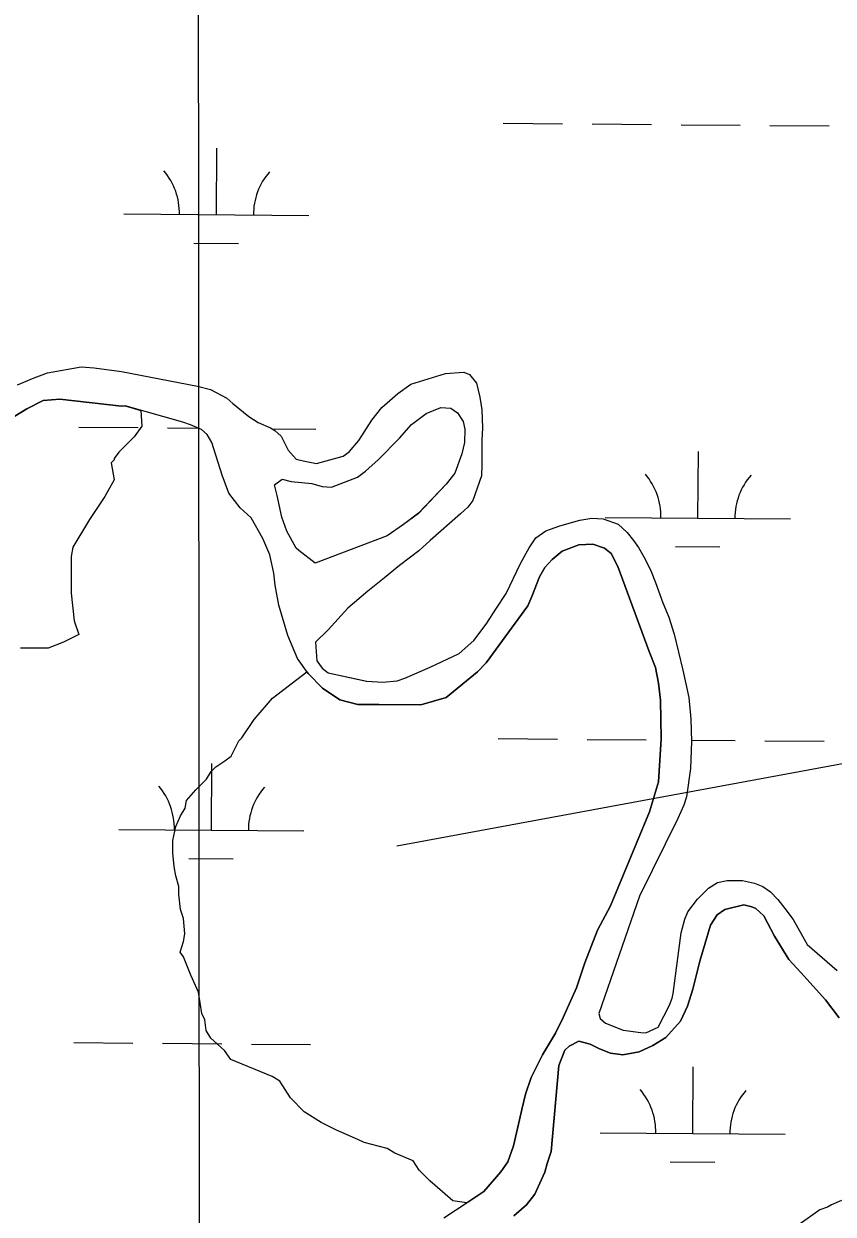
# Model space of a CAD drawing. Extents: x 3271442 to 3309282, y 752266 to 777610.
# Drawn here: x 3301711 to 3302148, y 768626 to 769269 of the extents above; entities that cross this region are included whole.
import ezdxf

# ---------------------------------------------------------------- set-up
doc = ezdxf.new("R2010")
doc.units = 0
for name, color, linetype in [('V-GRID-MAJR', 7, 'Continuous'), ('V-SITE-VEGE', 7, 'Continuous'), ('V-TOPO-SHOR', 7, 'Continuous'), ('V-WETL-SWMP', 7, 'Continuous')]:
    doc.layers.add(name, color=color, linetype=linetype)

msp = doc.modelspace()

# ---------------------------------------------------------------- linework, layer by layer
at = {"layer": 'V-GRID-MAJR'}
msp.add_spline([(3301812.03, 757649.29), (3301808.5, 763709.27), (3301804.98, 769771.2), (3301801.45, 775833.16), (3301801.45, 775835.06)], degree=3, dxfattribs=at)
at = {"layer": 'V-SITE-VEGE'}
for p, q in [((3301723.62, 769080.59), (3301741.94, 769083.82)), ((3301741.94, 769083.82), (3301748.96, 769083.43)), ((3301748.96, 769083.43), (3301763.64, 769081.33)), ((3301763.64, 769081.33), (3301804.69, 769073.36)), ((3301938.66, 769080.24), (3301948.54, 769081.01)), ((3301948.54, 769081.01), (3301951.66, 769079.7)), ((3301707.5, 769074.11), (3301716.47, 769078)), ((3301716.47, 769078), (3301723.62, 769080.59)), ((3301912.92, 769069.48), (3301919.94, 769074.54)), ((3301919.94, 769074.54), (3301938.66, 769080.24)), ((3301951.66, 769079.7), (3301955.42, 769075.02)), ((3301955.42, 769075.02), (3301957.23, 769067.48)), ((3301804.69, 769073.36), (3301811.71, 769071.66)), ((3301811.71, 769071.66), (3301820.54, 769066.98)), ((3301904.34, 769061.95), (3301912.92, 769069.48)), ((3301820.54, 769066.98), (3301823.78, 769063.99)), ((3301823.78, 769063.99), (3301832.48, 769057.09)), ((3301899, 769055.07), (3301904.34, 769061.95)), ((3301957.23, 769067.48), (3301958.39, 769060.6)), ((3301832.48, 769057.09), (3301837.54, 769053.84)), ((3301958.39, 769060.6), (3301958.64, 769050.98)), ((3301837.54, 769053.84), (3301844.17, 769050.84)), ((3301844.17, 769050.84), (3301846.5, 769049.54)), ((3301846.5, 769049.54), (3301849.88, 769046.42)), ((3301891.98, 769044.04), (3301899, 769055.07)), ((3301958.64, 769050.98), (3301958.37, 769044.22)), ((3301849.88, 769046.42), (3301853.64, 769038.88)), ((3301886.64, 769037.93), (3301891.98, 769044.04)), ((3301958.37, 769044.22), (3301958.36, 769030.84)), ((3301853.64, 769038.88), (3301858.05, 769034.07)), ((3301883.52, 769035.6), (3301886.64, 769037.93)), ((3301858.05, 769034.07), (3301861.82, 769033.02)), ((3301861.82, 769033.02), (3301869.09, 769031.58)), ((3301869.09, 769031.58), (3301883.52, 769035.6)), ((3301958.36, 769030.84), (3301958.09, 769024.99)), ((3301958.09, 769024.99), (3301953.53, 769011.61)), ((3301953.53, 769011.61), (3301950.8, 769008.11)), ((3301946.77, 769004.35), (3301930.38, 768990.07)), ((3301950.8, 769008.11), (3301946.77, 769004.35)), ((3301992.89, 768995.2), (3302000.55, 768997.92)), ((3302000.55, 768997.92), (3302011.34, 769001.03)), ((3302011.34, 769001.03), (3302017.84, 769002.06)), ((3302017.84, 769002.06), (3302023.95, 769001.8)), ((3302023.95, 769001.8), (3302032, 768998.93)), ((3302032, 768998.93), (3302036.93, 768994.38)), ((3301983.91, 768986.11), (3301987.55, 768991.44)), ((3301987.55, 768991.44), (3301992.89, 768995.2)), ((3302036.93, 768994.38), (3302040.31, 768990.08)), ((3301930.38, 768990.07), (3301924.27, 768984.36)), ((3301979.22, 768977.67), (3301983.91, 768986.11)), ((3302040.31, 768990.08), (3302043.03, 768986.18)), ((3302043.03, 768986.18), (3302046.66, 768979.94)), ((3301924.27, 768984.36), (3301913.86, 768976.57)), ((3302046.66, 768979.94), (3302049.9, 768973.18)), ((3301913.86, 768976.57), (3301905.8, 768969.83)), ((3301971.41, 768961.31), (3301979.22, 768977.67)), ((3302049.9, 768973.18), (3302052.24, 768967.33)), ((3301905.8, 768969.83), (3301896.7, 768962.69)), ((3302052.24, 768967.33), (3302056.12, 768956.28)), ((3301896.7, 768962.69), (3301886.03, 768953.48)), ((3301966.33, 768953.39), (3301971.41, 768961.31)), ((3301886.03, 768953.48), (3301875.24, 768941.66)), ((3301960.61, 768944.82), (3301966.33, 768953.39)), ((3302056.12, 768956.28), (3302059.36, 768948.62)), ((3302059.36, 768948.62), (3302062.34, 768939.38)), ((3301875.24, 768941.66), (3301868.47, 768935.04)), ((3301954.1, 768935.99), (3301960.61, 768944.82)), ((3302062.34, 768939.38), (3302067, 768919.89)), ((3301868.47, 768935.04), (3301869.24, 768925.04)), ((3301946.17, 768928.98), (3301954.1, 768935.99)), ((3301930.44, 768921.59), (3301946.17, 768928.98)), ((3301869.24, 768925.04), (3301872.1, 768921.01)), ((3301872.1, 768921.01), (3301875.34, 768918.4)), ((3301916.66, 768915.63), (3301930.44, 768921.59)), ((3301875.34, 768918.4), (3301896.12, 768913.96)), ((3301896.12, 768913.96), (3301904.83, 768913.44)), ((3301904.83, 768913.44), (3301912.63, 768914.08)), ((3301912.63, 768914.08), (3301916.66, 768915.63)), ((3302067, 768919.89), (3302070.1, 768905.07)), ((3302070.1, 768905.07), (3302071.26, 768893.51)), ((3302071.26, 768893.51), (3302071.64, 768881.42)), ((3302071.64, 768881.42), (3302071.1, 768866.74)), ((3302071.1, 768866.74), (3302069, 768851.41)), ((3302069, 768851.41), (3302067.57, 768846.99)), ((3302067.57, 768846.99), (3302064.31, 768839.72)), ((3302064.31, 768839.72), (3302043.61, 768797.78)), ((3302080.78, 768802.15), (3302085.59, 768805.14)), ((3302085.59, 768805.14), (3302090.92, 768806.17)), ((3302090.92, 768806.17), (3302099.1, 768806.16)), ((3302099.1, 768806.16), (3302105.6, 768804.73)), ((3302105.6, 768804.73), (3302110.14, 768802.9)), ((3302043.61, 768797.78), (3302021.59, 768734.39)), ((3302074.92, 768796.18), (3302080.78, 768802.15)), ((3302110.14, 768802.9), (3302114.3, 768800.04)), ((3302114.3, 768800.04), (3302118.19, 768795.88)), ((3302069.59, 768789.3), (3302074.92, 768796.18)), ((3302118.19, 768795.88), (3302122.08, 768791.07)), ((3302066.07, 768777.87), (3302068.03, 768785.27)), ((3302068.03, 768785.27), (3302069.59, 768789.3)), ((3302122.08, 768791.07), (3302126.5, 768785.08)), ((3302126.5, 768785.08), (3302134.15, 768771.56)), ((3302061.75, 768745.13), (3302066.07, 768777.87)), ((3302134.15, 768771.56), (3302150.38, 768757.51)), ((3302059.66, 768738.77), (3302061.23, 768742.53)), ((3302061.23, 768742.53), (3302061.75, 768745.13)), ((3302021.59, 768734.39), (3302022.36, 768731.66)), ((3302053.67, 768726.95), (3302059.66, 768738.77)), ((3302022.36, 768731.66), (3302025.08, 768729.06)), ((3302025.08, 768729.06), (3302034.7, 768725.28)), ((3302034.7, 768725.28), (3302044.18, 768723.97)), ((3302044.18, 768723.97), (3302047.04, 768723.84)), ((3302047.04, 768723.84), (3302053.67, 768726.95))]:
    msp.add_line(p, q, dxfattribs=at)
for points in [[(3301702.72, 769055.32), (3301712.6, 769061.2), (3301721.36, 769065.65), (3301730.28, 769066.44), (3301763.71, 769062.58), (3301765.62, 769062.74), (3301774.03, 769060.37), (3301774.66, 769051.81), (3301770.5, 769046.02), (3301762.21, 769037.74), (3301759.73, 769034.43), (3301759.73, 769033.6), (3301758.07, 769031.95), (3301759.72, 769022.84), (3301754.74, 769013.73), (3301746.44, 769001.32), (3301737.31, 768986.42), (3301736.48, 768981.45), (3301736.48, 768978.14), (3301736.48, 768977.31), (3301736.46, 768961.57), (3301738.1, 768946.67), (3301740.58, 768939.21), (3301732.29, 768935.08), (3301724, 768931.77), (3301720.69, 768931.78), (3301714.9, 768931.78), (3301709.1, 768931.79)], [(3301975.67, 768624.94), (3301982.52, 768630.83), (3301986.99, 768636.72), (3301992.41, 768648.65), (3301993.69, 768653.27), (3301995.77, 768659.8), (3301999.96, 768706.29), (3302003.15, 768714.57), (3302005.54, 768716.63), (3302010.8, 768719.33), (3302016.85, 768717.73), (3302021.94, 768715.18), (3302027.83, 768712.95), (3302034.52, 768711.98), (3302043.27, 768713.57), (3302050.77, 768717.06), (3302057.78, 768721.35), (3302065.75, 768730.1), (3302069.42, 768738.38), (3302072.29, 768747.45), (3302076.13, 768762.57), (3302081.88, 768781.99), (3302085.55, 768787.72), (3302089.7, 768790.59), (3302099.89, 768793.12), (3302104.19, 768792), (3302106.42, 768791.05), (3302110.71, 768787.06), (3302116.43, 768776.07), (3302124.22, 768763.48), (3302130.74, 768756.47), (3302144.1, 768741.64), (3302151.42, 768731.92)], [(3302152.6, 768633.17), (3302147.24, 768630.94), (3302145.01, 768629.61), (3302140.99, 768628.27), (3302130.27, 768620.7)]]:
    msp.add_lwpolyline(points, dxfattribs=at)
for points in [[(3301868.24, 768977.78), (3301859.41, 768984.62), (3301858.01, 768985.86), (3301852.91, 768995.01), (3301850.28, 769002.62), (3301847.81, 769014.4), (3301846.26, 769020.14), (3301850.45, 769023.24), (3301855.42, 769021.99), (3301866.42, 769020.9), (3301872.16, 769019.18), (3301877.12, 769018.87), (3301891.24, 769024.28), (3301895.43, 769027.53), (3301902.57, 769033.73), (3301913.9, 769045.35), (3301920.43, 769052.79), (3301928.19, 769058.67), (3301936.25, 769061.92), (3301941.53, 769061.6), (3301945.25, 769058.96), (3301948.19, 769054.31), (3301949.11, 769050.12), (3301948.95, 769042.99), (3301947.55, 769036.94), (3301943.81, 769026.4), (3301939.16, 769020.51), (3301924.1, 769004.7), (3301916.03, 768998.67), (3301907.18, 768992.47)], [(3301950.21, 768631.95), (3301942.71, 768633.08), (3301930.3, 768643.86), (3301924.51, 768649.67), (3301921.2, 768654.64), (3301911.27, 768658.79), (3301907.13, 768661.28), (3301894.71, 768664.61), (3301891.4, 768666.27), (3301879.81, 768671.25), (3301871.53, 768675.4), (3301862.43, 768681.2), (3301854.98, 768688.67), (3301849.19, 768697.78), (3301845.06, 768700.27), (3301822.71, 768709.41), (3301819.4, 768714.38), (3301811.95, 768721.01), (3301809.47, 768725.16), (3301808.65, 768730.95), (3301806.99, 768734.27), (3301805.35, 768745.86), (3301801.22, 768754.98), (3301797.09, 768764.92), (3301795.43, 768767.41), (3301797.1, 768773.2), (3301797.93, 768777.34), (3301797.11, 768785.63), (3301795.46, 768790.6), (3301794.64, 768798.88), (3301794.64, 768803.02), (3301792.99, 768808.82), (3301792.17, 768813.79), (3301791.35, 768821.25), (3301791.36, 768827.87), (3301793.02, 768835.33), (3301795.51, 768841.12), (3301798, 768845.26), (3301798.83, 768849.4), (3301803.81, 768855.19), (3301809.61, 768860.98), (3301812.1, 768865.12), (3301814.59, 768867.6), (3301819.56, 768870.91), (3301822.88, 768873.39), (3301827.03, 768881.67), (3301828.69, 768883.32), (3301835.32, 768893.26), (3301845.27, 768904.84), (3301863.85, 768919), (3301864.52, 768918.05), (3301872.31, 768910.24), (3301881.7, 768903.86), (3301891.41, 768901.3), (3301902.71, 768901.45), (3301925.32, 768901.11), (3301939.02, 768905.23), (3301955.92, 768919.07), (3301960.7, 768923.84), (3301983.18, 768954.71), (3301985.42, 768959.8), (3301989.57, 768970.31), (3301992.44, 768975.4), (3301996.27, 768979.7), (3302001.69, 768984.31), (3302010.76, 768987.64), (3302018.25, 768987.95), (3302024.62, 768985.88), (3302028.27, 768983), (3302031.77, 768975.99), (3302048.76, 768929.96), (3302052.1, 768921.35), (3302053.84, 768912.92), (3302054.94, 768903.68), (3302055.24, 768882.82), (3302053.78, 768859.57), (3302048.99, 768843.33), (3302027.91, 768792.57), (3302020.9, 768779.35), (3302014.03, 768761.69), (3302009.56, 768748.16), (3302002.37, 768732.08), (3301998.07, 768723.65), (3301991.21, 768712.03), (3301984.98, 768699.77), (3301981.95, 768690.7), (3301979.87, 768682.42), (3301978.75, 768676.85), (3301975.39, 768662.84), (3301972.36, 768654.09), (3301968.69, 768648.68), (3301959.44, 768638.18)]]:
    msp.add_lwpolyline(points, close=True, dxfattribs=at)
at = {"layer": 'V-TOPO-SHOR'}
msp.add_lwpolyline([(3301912.41, 768825.05), (3302229.19, 768883.51), (3302579.53, 769000.27), (3302997.13, 769017.17), (3303695.43, 769200.06), (3304055.33, 769366.79), (3304403.3, 769425.29), (3304530.47, 769483.64), (3304830.46, 769492.17), (3304962.42, 769567.18), (3305538.42, 769575.2), (3305636.78, 769633.54), (3305720.7, 769750.84), (3305921.97, 770217.17), (3306137.92, 770292.24), (3306245.85, 770392.22), (3306353.72, 770575.44), (3306603.17, 770775.41)], dxfattribs=at)
at = {"layer": 'V-WETL-SWMP'}
for p, q in [((3301969.96, 769215.57), (3302001.96, 769215.31)), ((3302017.96, 769215.18), (3302049.96, 769214.92)), ((3302065.96, 769214.78), (3302097.96, 769214.52)), ((3302113.96, 769214.39), (3302145.96, 769214.13)), ((3301814.96, 769166.11), (3301815.26, 769202.11)), ((3301764.96, 769166.52), (3301864.96, 769165.7)), ((3301802.83, 769150.78), (3301826.83, 769150.58)), ((3301740.6, 769051.28), (3301772.6, 769051.02)), ((3301788.6, 769050.89), (3301805.01, 769050.75)), ((3301844.91, 769050.43), (3301868.6, 769050.23)), ((3302075.05, 769002.1), (3302075.35, 769038.1)), ((3302025.06, 769002.51), (3302125.05, 769001.69)), ((3302062.93, 768986.77), (3302086.93, 768986.57)), ((3301967.22, 768882.91), (3301999.22, 768882.65)), ((3302015.22, 768882.52), (3302047.22, 768882.25)), ((3302071.62, 768882.05), (3302095.22, 768881.86)), ((3302111.22, 768881.73), (3302143.22, 768881.46)), ((3301812.21, 768833.44), (3301812.51, 768869.44)), ((3301762.22, 768833.86), (3301862.21, 768833.03)), ((3301800.09, 768818.11), (3301824.09, 768817.91)), ((3301737.86, 768718.62), (3301769.86, 768718.36)), ((3301785.86, 768718.22), (3301817.86, 768717.96)), ((3301833.85, 768717.83), (3301865.85, 768717.57)), ((3302072.31, 768669.43), (3302072.6, 768705.43)), ((3302022.31, 768669.85), (3302122.31, 768669.02)), ((3302060.18, 768654.1), (3302084.18, 768653.9))]:
    msp.add_line(p, q, dxfattribs=at)
for points in [[(3301707.5, 769074.11), (3301716.47, 769078), (3301723.62, 769080.59), (3301741.94, 769083.82), (3301748.96, 769083.43), (3301763.64, 769081.33), (3301804.69, 769073.36), (3301811.71, 769071.67), (3301820.54, 769066.98), (3301823.78, 769063.99), (3301832.48, 769057.09), (3301837.54, 769053.84), (3301844.17, 769050.84), (3301846.5, 769049.54), (3301849.88, 769046.42), (3301853.64, 769038.88), (3301858.05, 769034.07), (3301861.82, 769033.02), (3301869.09, 769031.58), (3301883.52, 769035.6), (3301886.64, 769037.93), (3301891.98, 769044.03), (3301899, 769055.07), (3301904.34, 769061.95), (3301912.92, 769069.48), (3301919.94, 769074.54), (3301938.66, 769080.24), (3301948.54, 769081.01), (3301951.65, 769079.7), (3301955.42, 769075.02), (3301957.23, 769067.48), (3301958.39, 769060.6), (3301958.64, 769050.98), (3301958.37, 769044.22), (3301958.36, 769030.84), (3301958.09, 769024.99), (3301953.53, 769011.61), (3301950.8, 769008.11), (3301946.77, 769004.35), (3301930.38, 768990.07), (3301924.27, 768984.36), (3301913.86, 768976.57), (3301905.8, 768969.83), (3301896.7, 768962.69), (3301886.03, 768953.47), (3301875.24, 768941.66), (3301868.47, 768935.04), (3301869.24, 768925.04), (3301872.1, 768921.01), (3301875.34, 768918.4), (3301896.13, 768913.96), (3301904.83, 768913.44), (3301912.63, 768914.08), (3301916.66, 768915.63), (3301930.44, 768921.59), (3301946.17, 768928.98), (3301954.1, 768935.99), (3301960.61, 768944.82), (3301966.33, 768953.39), (3301971.41, 768961.31), (3301979.22, 768977.67), (3301983.91, 768986.11), (3301987.55, 768991.44), (3301992.89, 768995.2), (3302000.55, 768997.92), (3302011.34, 769001.03), (3302017.84, 769002.06), (3302023.95, 769001.8), (3302032, 768998.93), (3302036.93, 768994.38), (3302040.31, 768990.08), (3302043.03, 768986.18), (3302046.66, 768979.94), (3302049.9, 768973.18), (3302052.24, 768967.33), (3302056.12, 768956.28), (3302059.36, 768948.61)], [(3301984.98, 768699.78), (3301991.21, 768712.03), (3301998.07, 768723.65), (3302002.37, 768732.08), (3302009.56, 768748.16), (3302014.03, 768761.69), (3302020.9, 768779.35), (3302027.92, 768792.56), (3302048.99, 768843.33), (3302053.78, 768859.57), (3302055.24, 768882.82), (3302054.94, 768903.68), (3302053.84, 768912.92), (3302052.1, 768921.36), (3302048.76, 768929.96), (3302031.77, 768975.99), (3302028.28, 768983.01), (3302024.62, 768985.88), (3302018.25, 768987.95), (3302010.77, 768987.64), (3302001.69, 768984.31), (3301996.27, 768979.7), (3301992.44, 768975.4), (3301989.57, 768970.31), (3301985.42, 768959.8), (3301983.18, 768954.71), (3301960.7, 768923.84), (3301955.92, 768919.07), (3301939.02, 768905.23), (3301925.32, 768901.11), (3301902.71, 768901.45), (3301891.41, 768901.3), (3301881.7, 768903.86), (3301872.31, 768910.24), (3301864.52, 768918.05), (3301858.79, 768926.18), (3301853.55, 768938.6), (3301848.63, 768955.01), (3301846.73, 768965.84), (3301845.94, 768972.37), (3301843.88, 768982.24), (3301840.07, 768991.17), (3301833.71, 769002.32), (3301827.83, 769007.74), (3301821.62, 769015.55), (3301818.13, 769025.26), (3301812.42, 769042.95), (3301810.04, 769047.25), (3301806.85, 769049.96), (3301800.96, 769052.51), (3301796.83, 769053.95), (3301765.62, 769062.74), (3301763.71, 769062.58), (3301730.28, 769066.44), (3301721.36, 769065.65), (3301712.6, 769061.2), (3301702.72, 769055.32)], [(3302059.36, 768948.61), (3302062.34, 768939.39), (3302067, 768919.89), (3302070.1, 768905.07), (3302071.26, 768893.51), (3302071.64, 768881.42), (3302071.1, 768866.74), (3302069, 768851.41), (3302067.57, 768846.99), (3302064.31, 768839.72), (3302043.61, 768797.78), (3302021.58, 768734.39), (3302022.36, 768731.66), (3302025.09, 768729.06), (3302034.7, 768725.28), (3302044.18, 768723.97), (3302047.04, 768723.84), (3302053.67, 768726.95), (3302059.66, 768738.77), (3302061.22, 768742.53), (3302061.75, 768745.13), (3302066.07, 768777.87), (3302068.03, 768785.28), (3302069.59, 768789.3), (3302074.92, 768796.18), (3302080.78, 768802.15), (3302085.59, 768805.14), (3302090.92, 768806.17), (3302099.1, 768806.16), (3302105.6, 768804.73), (3302110.14, 768802.9), (3302114.3, 768800.04), (3302118.19, 768795.88), (3302122.08, 768791.07), (3302126.5, 768785.08), (3302134.15, 768771.56), (3302150.38, 768757.51)], [(3302151.42, 768731.92), (3302144.1, 768741.64), (3302130.74, 768756.47), (3302124.22, 768763.48), (3302116.43, 768776.07), (3302110.71, 768787.06), (3302106.42, 768791.05), (3302104.19, 768792), (3302099.89, 768793.12), (3302089.7, 768790.59), (3302085.55, 768787.72), (3302081.88, 768782), (3302076.13, 768762.58), (3302072.29, 768747.45), (3302069.42, 768738.38), (3302065.75, 768730.1), (3302057.78, 768721.35), (3302050.77, 768717.06), (3302043.28, 768713.57), (3302034.52, 768711.98), (3302027.83, 768712.95), (3302021.94, 768715.18), (3302016.85, 768717.73), (3302010.8, 768719.33), (3302005.54, 768716.63), (3302003.15, 768714.56), (3301999.96, 768706.29), (3301995.77, 768659.8), (3301993.69, 768653.27), (3301992.41, 768648.65), (3301986.99, 768636.72), (3301982.52, 768630.83), (3301975.67, 768624.95)], [(3301937.77, 768623.87), (3301951, 768632.45), (3301959.44, 768638.18), (3301968.69, 768648.68), (3301972.36, 768654.09), (3301975.39, 768662.84), (3301978.75, 768676.85), (3301979.87, 768682.42), (3301981.95, 768690.7), (3301984.98, 768699.78)]]:
    msp.add_lwpolyline(points, dxfattribs=at)
msp.add_lwpolyline([(3301868.24, 768977.78), (3301859.41, 768984.62), (3301858.01, 768985.86), (3301852.91, 768995.01), (3301850.28, 769002.61), (3301847.81, 769014.4), (3301846.26, 769020.14), (3301850.45, 769023.24), (3301855.42, 769021.99), (3301866.42, 769020.9), (3301872.16, 769019.19), (3301877.12, 769018.87), (3301891.24, 769024.28), (3301895.43, 769027.54), (3301902.57, 769033.73), (3301913.9, 769045.35), (3301920.43, 769052.79), (3301928.19, 769058.67), (3301936.25, 769061.92), (3301941.52, 769061.6), (3301945.24, 769058.96), (3301948.19, 769054.31), (3301949.11, 769050.12), (3301948.95, 769042.99), (3301947.55, 769036.94), (3301943.81, 769026.4), (3301939.16, 769020.51), (3301924.1, 769004.71), (3301916.02, 768998.67), (3301907.18, 768992.47)], close=True, dxfattribs=at)
for centre, start, end in [((3301759.72, 769167.04), 358.75626, 40.29992), ((3301870.2, 769166.13), 138.75625, 180.29991), ((3302019.82, 769003.03), 358.75626, 40.29992), ((3302130.3, 769002.12), 138.75625, 180.29991), ((3301756.98, 768834.37), 358.75626, 40.29992), ((3301867.46, 768833.46), 138.75625, 180.29991), ((3302017.07, 768670.36), 358.75626, 40.29992), ((3302127.55, 768669.45), 138.75625, 180.29991)]:
    msp.add_arc(centre, 35.25, start, end, dxfattribs=at)

doc.saveas('drawing.dxf')
